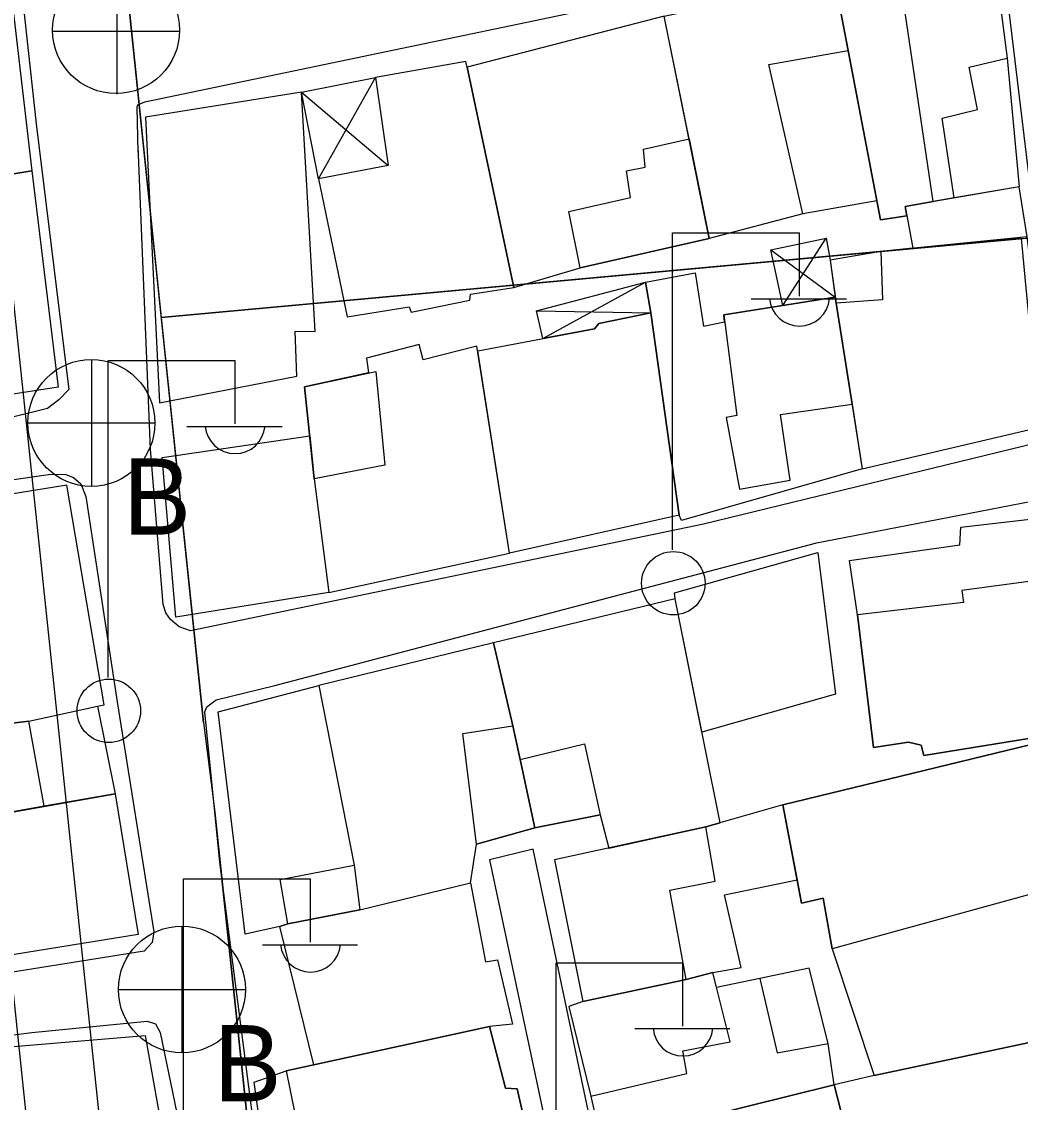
# Model space of a CAD drawing. Extents: x 417997 to 421451, y 4451742 to 4455216.
# Drawn here: x 419821.7 to 419876.8, y 4453562.1 to 4453621.7 of the extents above; entities that cross this region are included whole.
import ezdxf

# ---------------------------------------------------------------- set-up
doc = ezdxf.new("R2010")
doc.units = 0
for name, color, linetype in [('ADAKENARI', 7, 'Continuous'), ('B_Mesken', 7, 'Continuous'), ('B_Sundurma', 7, 'Continuous'), ('B_Teras', 7, 'Continuous'), ('KALDIRIM', 7, 'Continuous'), ('PL_TİCK', 7, 'Continuous'), ('S_Elektrik_Diregi', 7, 'Continuous'), ('S_Rogar_Kapagi', 7, 'Continuous'), ('S_Rogar_Kapagi_Buski', 7, 'Continuous'), ('TR_TİCK', 7, 'Continuous'), ('Yol_Sose', 7, 'Continuous')]:
    doc.layers.add(name, color=color, linetype=linetype)

msp = doc.modelspace()

# ---------------------------------------------------------------- linework, layer by layer
at = {"layer": 'ADAKENARI'}
for p, q in [((419831.705, 4453583.063), (419827.564, 4453622.822)), ((419831.705, 4453583.063), (419827.564, 4453622.822)), ((419829.377, 4453605.415), (419939.48, 4453615.503)), ((419829.377, 4453605.415), (419939.48, 4453615.503)), ((419831.705, 4453583.063), (419832.324, 4453578.113)), ((419831.705, 4453583.063), (419832.324, 4453578.113)), ((419834.986, 4453553.108), (419832.324, 4453578.113)), ((419834.986, 4453553.108), (419832.324, 4453578.113))]:
    msp.add_line(p, q, dxfattribs=at)
at = {"layer": 'B_Mesken'}
for points in [[(419870.003, 4453624.992), (419875.216, 4453625.969), (419876.027, 4453619.709), (419876.688, 4453612.616), (419873.105, 4453612), (419871.945, 4453611.801), (419870.406, 4453611.536), (419870.406, 4453611.536), (419870.499, 4453611.019), (419869.04, 4453610.793), (419866.353, 4453624.862), (419869.914, 4453625.599)], [(419813.612, 4453612.088), (419810.915, 4453623.797), (419820.855, 4453625.355), (419822.236, 4453613.492)], [(419866.51, 4453624.044), (419867.254, 4453620.145), (419868.839, 4453611.847), (419864.76, 4453611.126), (419859.601, 4453609.763), (419857.109, 4453622.038)], [(419848.823, 4453607.066), (419852.479, 4453608.15), (419859.601, 4453609.763), (419858.498, 4453615.257), (419857.109, 4453622.038), (419846.243, 4453619.22)], [(419838.052, 4453613.062), (419839.631, 4453605.437), (419843.049, 4453605.994), (419843.162, 4453605.702), (419846.398, 4453606.361), (419846.433, 4453606.692), (419848.823, 4453607.066), (419846.243, 4453619.22), (419846.169, 4453619.532), (419841.184, 4453618.643), (419841.881, 4453613.784)], [(419828.515, 4453616.451), (419829.277, 4453600.694), (419836.845, 4453602.178), (419836.768, 4453604.661), (419837.858, 4453604.625), (419837.118, 4453617.833)], [(419814.228, 4453609.529), (419813.612, 4453612.088), (419822.236, 4453613.492), (419823.681, 4453601.557), (419819.643, 4453600.938), (419819.768, 4453600.195), (419816.175, 4453599.246), (419815.426, 4453603.318)], [(419869.062, 4453609.046), (419866.275, 4453608.572), (419866.597, 4453606.196), (419867.994, 4453597.28), (419868.029, 4453597.052), (419878.45, 4453599.509), (419877.135, 4453609.852), (419876.688, 4453612.616), (419870.406, 4453611.536), (419870.825, 4453609.222)], [(419859.275, 4453604.935), (419860.444, 4453605.172), (419860.394, 4453605.549), (419866.551, 4453606.536), (419866.597, 4453606.196), (419867.471, 4453600.616), (419868.029, 4453597.052), (419858.059, 4453594.211), (419857.935, 4453594.502), (419856.369, 4453605.658), (419856.082, 4453607.359), (419858.813, 4453607.871)], [(419846.827, 4453603.563), (419853.275, 4453604.778), (419853.505, 4453605.077), (419856.369, 4453605.658), (419857.935, 4453594.502), (419848.576, 4453592.408)], [(419843.606, 4453603.916), (419840.7, 4453603.163), (419840.806, 4453602.349), (419837.274, 4453601.58), (419837.813, 4453596.509), (419838.613, 4453590.242), (419848.576, 4453592.408), (419846.787, 4453603.82), (419843.826, 4453603.073)], [(419838.613, 4453590.242), (419830.185, 4453588.87), (419829.423, 4453597.68), (419837.562, 4453598.87), (419837.813, 4453596.509)], [(419825.868, 4453583.966), (419826.235, 4453584.045), (419824.167, 4453596.165), (419814.252, 4453594.553), (419816.049, 4453582.408), (419822.071, 4453583.146)], [(419867.778, 4453589.012), (419867.329, 4453591.998), (419873.412, 4453592.86), (419873.473, 4453593.839), (419878.406, 4453594.407), (419878.726, 4453591.036), (419879.148, 4453588.146), (419878.021, 4453588.095), (419878.702, 4453582.428), (419871.432, 4453581.235), (419871.29, 4453581.821), (419870.584, 4453581.985), (419868.654, 4453581.677)], [(419857.711, 4453589.89), (419857.685, 4453590.212), (419865.582, 4453592.447), (419866.566, 4453584.62), (419859.195, 4453582.521)], [(419849.981, 4453577.248), (419853.581, 4453577.972), (419854.066, 4453576.137), (419859.405, 4453577.3), (419860.2, 4453577.529), (419857.711, 4453589.89), (419847.691, 4453587.466), (419848.771, 4453582.872), (419849.17, 4453581.015)], [(419848.771, 4453582.872), (419847.691, 4453587.466), (419838.063, 4453585.098), (419840.011, 4453575.201), (419840.334, 4453572.725), (419846.438, 4453574.211), (419846.769, 4453576.347), (419849.981, 4453577.248), (419849.17, 4453581.015)], [(419835.914, 4453571.809), (419833.995, 4453571.39), (419832.511, 4453583.648), (419838.063, 4453585.098), (419840.011, 4453575.201), (419840.334, 4453572.725), (419836.364, 4453571.964), (419835.914, 4453571.809)], [(419825.868, 4453583.966), (419826.825, 4453579.134), (419822.924, 4453578.439), (419816.972, 4453577.379), (419816.54, 4453580.069), (419816.266, 4453580.031), (419816.049, 4453582.408), (419822.071, 4453583.146)], [(419866.37, 4453570.581), (419868.699, 4453563.581), (419878.979, 4453565.777), (419877.645, 4453573.687), (419879.739, 4453574.264), (419878.647, 4453582.164), (419863.665, 4453578.524), (419864.446, 4453574.378), (419864.686, 4453573.103), (419865.886, 4453573.381)], [(419816.972, 4453577.379), (419826.825, 4453579.134), (419828.102, 4453571.371), (419818.192, 4453569.774)], [(419859.79, 4453569.272), (419861.364, 4453569.552), (419860.442, 4453573.565), (419864.446, 4453574.378), (419863.665, 4453578.524), (419859.405, 4453577.3), (419851.059, 4453575.481), (419852.626, 4453567.671), (419858.323, 4453568.877), (419859.79, 4453569.272)], [(419837.795, 4453564.172), (419835.914, 4453571.809), (419836.364, 4453571.964), (419840.334, 4453572.725), (419846.438, 4453574.211), (419847.263, 4453569.86), (419847.917, 4453569.978), (419848.75, 4453566.422), (419847.483, 4453566.287)], [(419853.07, 4453562.447), (419853.591, 4453560.072), (419854.412, 4453560.077), (419866.478, 4453563.068), (419866.149, 4453565.361), (419865.101, 4453569.512), (419862.387, 4453568.944), (419859.999, 4453568.444), (419859.79, 4453569.272), (419859.79, 4453569.272), (419858.323, 4453568.877), (419852.626, 4453567.671), (419851.861, 4453567.404)], [(419837.906, 4453555.794), (419835.59, 4453555.422), (419834.508, 4453563.222), (419836.262, 4453563.838), (419847.483, 4453566.287), (419848.354, 4453562.885), (419849.005, 4453562.861), (419850.042, 4453558.338), (419837.906, 4453555.794)], [(419824.946, 4453552.314), (419821.979, 4453551.932), (419821.714, 4453554.562), (419819.943, 4453554.384), (419819.444, 4453558.43), (419818.787, 4453564.982), (419828.479, 4453565.799), (419830.733, 4453553.215)], [(419868.699, 4453563.581), (419866.478, 4453563.068), (419867.44, 4453559.337), (419868.059, 4453555.711), (419880.866, 4453558.732), (419880.208, 4453562.238), (419881.057, 4453562.444), (419880.366, 4453565.979), (419878.979, 4453565.777)], [(419864.13, 4453554.595), (419856.286, 4453552.674), (419855.193, 4453556.468), (419854.412, 4453560.077), (419866.478, 4453563.068), (419867.44, 4453559.337), (419868.119, 4453555.354)]]:
    msp.add_lwpolyline(points, close=True, dxfattribs=at)
at = {"layer": 'B_Sundurma'}
for p, q in [((419838.052, 4453613.062), (419841.184, 4453618.643)), ((419837.118, 4453617.833), (419841.881, 4453613.784)), ((419863.661, 4453606.073), (419866.043, 4453609.792)), ((419862.998, 4453609.145), (419866.551, 4453606.536)), ((419850.426, 4453604.241), (419856.082, 4453607.359)), ((419850.07, 4453605.78), (419856.369, 4453605.658))]:
    msp.add_line(p, q, dxfattribs=at)
for points in [[(419838.052, 4453613.062), (419837.118, 4453617.833), (419841.184, 4453618.643), (419841.881, 4453613.784)], [(419863.661, 4453606.073), (419862.998, 4453609.145), (419866.043, 4453609.792), (419866.275, 4453608.572), (419866.551, 4453606.536)], [(419850.426, 4453604.241), (419850.07, 4453605.78), (419856.082, 4453607.359), (419856.369, 4453605.658), (419853.505, 4453605.077), (419853.275, 4453604.778)]]:
    msp.add_lwpolyline(points, close=True, dxfattribs=at)
at = {"layer": 'B_Teras'}
for points in [[(419871.945, 4453611.801), (419869.914, 4453625.599), (419866.353, 4453624.862), (419869.04, 4453610.793), (419870.499, 4453611.019), (419870.406, 4453611.536)], [(419868.839, 4453611.847), (419864.76, 4453611.126), (419862.888, 4453619.361), (419867.254, 4453620.145)], [(419873.105, 4453612), (419872.443, 4453616.394), (419874.392, 4453616.873), (419873.935, 4453619.219), (419876.027, 4453619.709), (419876.688, 4453612.616)], [(419858.498, 4453615.257), (419859.601, 4453609.763), (419852.479, 4453608.15), (419851.857, 4453611.249), (419855.26, 4453612.032), (419855.034, 4453613.504), (419856.06, 4453613.707), (419855.964, 4453614.698)], [(419866.597, 4453606.196), (419868.029, 4453597.052), (419878.45, 4453599.509), (419877.135, 4453609.852), (419869.062, 4453609.046), (419869.148, 4453606.375)], [(419860.394, 4453605.549), (419861.119, 4453600), (419860.522, 4453599.889), (419861.257, 4453595.931), (419864.055, 4453596.427), (419863.53, 4453600.052), (419867.471, 4453600.616), (419866.597, 4453606.196), (419866.551, 4453606.536)], [(419841.203, 4453602.436), (419841.702, 4453597.251), (419837.813, 4453596.509), (419837.274, 4453601.58)], [(419867.778, 4453589.012), (419868.654, 4453581.677), (419870.584, 4453581.985), (419871.29, 4453581.821), (419871.432, 4453581.235), (419878.702, 4453582.428), (419878.021, 4453588.095), (419879.148, 4453588.146), (419878.726, 4453591.036), (419873.535, 4453590.35), (419873.624, 4453589.68)], [(419816.049, 4453582.408), (419816.266, 4453580.031), (419816.54, 4453580.069), (419816.972, 4453577.379), (419822.924, 4453578.439), (419822.071, 4453583.146)], [(419845.999, 4453582.451), (419848.771, 4453582.872), (419849.981, 4453577.248), (419846.769, 4453576.347)], [(419866.37, 4453570.581), (419865.886, 4453573.381), (419864.686, 4453573.103), (419863.665, 4453578.524), (419878.647, 4453582.164), (419879.739, 4453574.264)], [(419849.17, 4453581.015), (419852.712, 4453581.88), (419853.581, 4453577.972), (419849.981, 4453577.248)], [(419852.626, 4453567.671), (419858.323, 4453568.877), (419857.431, 4453573.806), (419859.917, 4453574.315), (419859.405, 4453577.3), (419851.059, 4453575.481)], [(419836.364, 4453571.964), (419835.93, 4453574.408), (419840.011, 4453575.201), (419840.334, 4453572.725)], [(419852.626, 4453567.671), (419851.861, 4453567.404), (419853.07, 4453562.447), (419858.357, 4453563.701), (419858.145, 4453564.946), (419860.758, 4453565.439), (419859.79, 4453569.272), (419858.323, 4453568.877)], [(419862.387, 4453568.944), (419863.344, 4453564.847), (419866.149, 4453565.361), (419865.101, 4453569.512)], [(419850.042, 4453558.338), (419849.005, 4453562.861), (419848.354, 4453562.885), (419847.483, 4453566.287), (419836.262, 4453563.838), (419837.906, 4453555.794)], [(419824.946, 4453552.314), (419823.622, 4453558.939), (419819.444, 4453558.43), (419818.787, 4453564.982), (419828.479, 4453565.799), (419830.733, 4453553.215)], [(419854.412, 4453560.077), (419855.193, 4453556.468), (419860.053, 4453557.548), (419860.745, 4453554.434), (419863.952, 4453555.349), (419864.13, 4453554.595), (419868.119, 4453555.354), (419867.44, 4453559.337), (419866.478, 4453563.068)]]:
    msp.add_lwpolyline(points, close=True, dxfattribs=at)
at = {"layer": 'KALDIRIM'}
for p, q in [((419814.834, 4453628.69), (419829.32, 4453491.112)), ((419814.834, 4453628.69), (419829.32, 4453491.112)), ((419818.808, 4453629.147), (419833.342, 4453491.119)), ((419818.808, 4453629.147), (419833.342, 4453491.119))]:
    msp.add_line(p, q, dxfattribs=at)
at = {"layer": 'PL_TİCK'}
for points in [[(419876.826, 4453609.763), (419914.933, 4453613.254), (419939.48, 4453615.503), (419936.236, 4453693.295), (419830.901, 4453685.861), (419821.985, 4453675.214), (419827.564, 4453622.822), (419829.377, 4453605.415), (419876.826, 4453609.763)], [(419876.826, 4453609.763), (419914.933, 4453613.254), (419939.48, 4453615.503), (419936.236, 4453693.295), (419830.901, 4453685.861), (419821.985, 4453675.214), (419827.564, 4453622.822), (419829.377, 4453605.415), (419876.826, 4453609.763)], [(419919.263, 4453509.404), (419886.43, 4453508.247), (419881.733, 4453557.895), (419876.826, 4453609.763), (419829.377, 4453605.415), (419831.705, 4453583.063), (419832.324, 4453578.113), (419834.986, 4453553.108), (419836.792, 4453536.147), (419839.037, 4453515.07), (419840.838, 4453498.148), (419841.492, 4453492.013), (419842.204, 4453470.497), (419842.802, 4453452.417), (419843.81, 4453421.983), (419848.972, 4453417.162), (419886.393, 4453418.48), (419903.395, 4453419.079), (419942.109, 4453420.444), (419938.371, 4453510.078), (419919.263, 4453509.404)], [(419919.263, 4453509.404), (419886.43, 4453508.247), (419881.733, 4453557.895), (419876.826, 4453609.763), (419829.377, 4453605.415), (419831.705, 4453583.063), (419832.324, 4453578.113), (419834.986, 4453553.108), (419836.792, 4453536.147), (419839.037, 4453515.07), (419840.838, 4453498.148), (419841.492, 4453492.013), (419842.204, 4453470.497), (419842.802, 4453452.417), (419843.81, 4453421.983), (419848.972, 4453417.162), (419886.393, 4453418.48), (419903.395, 4453419.079), (419942.109, 4453420.444), (419938.371, 4453510.078), (419919.263, 4453509.404)]]:
    msp.add_lwpolyline(points, dxfattribs=at)
at = {"layer": 'S_Elektrik_Diregi'}
for p, q in [((419857.578, 4453592.581), (419857.578, 4453610.082)), ((419857.578, 4453610.082), (419864.578, 4453610.082)), ((419864.578, 4453606.581), (419864.578, 4453610.082)), ((419861.918, 4453606.441), (419867.168, 4453606.441)), ((419826.445, 4453585.542), (419826.445, 4453603.042)), ((419826.445, 4453603.042), (419833.445, 4453603.042)), ((419833.445, 4453599.542), (419833.445, 4453603.042)), ((419830.785, 4453599.402), (419836.035, 4453599.402)), ((419830.61, 4453556.943), (419830.61, 4453574.443)), ((419830.61, 4453574.443), (419837.61, 4453574.443)), ((419837.61, 4453570.943), (419837.61, 4453574.443)), ((419834.95, 4453570.803), (419840.2, 4453570.803)), ((419851.148, 4453552.313), (419851.148, 4453569.813)), ((419851.148, 4453569.813), (419858.148, 4453569.813)), ((419858.148, 4453566.313), (419858.148, 4453569.813)), ((419855.488, 4453566.173), (419860.738, 4453566.173))]:
    msp.add_line(p, q, dxfattribs=at)
for centre in [(419857.614, 4453590.746), (419826.481, 4453583.707)]:
    msp.add_circle(centre, 1.75, dxfattribs=at)
for centre in [(419864.579, 4453606.594), (419833.446, 4453599.555), (419837.611, 4453570.956), (419858.148, 4453566.326)]:
    msp.add_arc(centre, 1.658, 184.83843, 355.14641, dxfattribs=at)
at = {"layer": 'S_Rogar_Kapagi'}
for p, q in [((419826.936, 4453617.73), (419826.936, 4453624.73)), ((419823.366, 4453621.195), (419830.366, 4453621.195))]:
    msp.add_line(p, q, dxfattribs=at)
msp.add_circle((419826.883, 4453621.259), 3.5, dxfattribs=at)
at = {"layer": 'S_Rogar_Kapagi_Buski'}
for p, q in [((419825.523, 4453603.092), (419825.523, 4453596.092)), ((419822.023, 4453599.592), (419829.023, 4453599.592)), ((419830.513, 4453571.833), (419830.513, 4453564.833)), ((419827.013, 4453568.333), (419834.013, 4453568.333))]:
    msp.add_line(p, q, dxfattribs=at)
for centre in [(419825.523, 4453599.592), (419830.513, 4453568.333)]:
    msp.add_circle(centre, 3.5, dxfattribs=at)
at = {"layer": 'TR_TİCK'}
for points in [[(419830.901, 4453685.861), (419821.985, 4453675.214), (419827.564, 4453622.822), (419829.377, 4453605.415), (419876.826, 4453609.763), (419914.933, 4453613.254), (419939.48, 4453615.503), (419936.236, 4453693.295), (419830.901, 4453685.861)], [(419830.901, 4453685.861), (419821.985, 4453675.214), (419827.564, 4453622.822), (419829.377, 4453605.415), (419876.826, 4453609.763), (419914.933, 4453613.254), (419939.48, 4453615.503), (419936.236, 4453693.295), (419830.901, 4453685.861)], [(419881.733, 4453557.895), (419876.826, 4453609.763), (419829.377, 4453605.415), (419831.705, 4453583.063), (419832.324, 4453578.113), (419834.986, 4453553.108), (419836.792, 4453536.147), (419839.037, 4453515.07), (419840.838, 4453498.148), (419841.492, 4453492.013), (419842.204, 4453470.497), (419842.802, 4453452.417), (419843.81, 4453421.983), (419848.972, 4453417.162), (419886.393, 4453418.48), (419903.395, 4453419.079), (419942.109, 4453420.444), (419938.371, 4453510.078), (419919.263, 4453509.404), (419886.43, 4453508.247), (419881.733, 4453557.895)], [(419881.733, 4453557.895), (419876.826, 4453609.763), (419829.377, 4453605.415), (419831.705, 4453583.063), (419832.324, 4453578.113), (419834.986, 4453553.108), (419836.792, 4453536.147), (419839.037, 4453515.07), (419840.838, 4453498.148), (419841.492, 4453492.013), (419842.204, 4453470.497), (419842.802, 4453452.417), (419843.81, 4453421.983), (419848.972, 4453417.162), (419886.393, 4453418.48), (419903.395, 4453419.079), (419942.109, 4453420.444), (419938.371, 4453510.078), (419919.263, 4453509.404), (419886.43, 4453508.247), (419881.733, 4453557.895)]]:
    msp.add_lwpolyline(points, dxfattribs=at)
at = {"layer": 'Yol_Sose'}
for points in [[(419804.028, 4453624.383), (419820.521, 4453626.621), (419821.062, 4453626.44), (419821.385, 4453626.062), (419822.475, 4453616.087), (419824.278, 4453601.435), (419823.733, 4453600.863), (419823.104, 4453600.379), (419817.531, 4453599.011), (419802.342, 4453596.348), (419782.018, 4453594.586), (419766.945, 4453593.195), (419766.651, 4453593.592), (419764.598, 4453605.934), (419762.664, 4453618.219), (419762.777, 4453618.574), (419762.986, 4453618.82), (419785.05, 4453621.913)], [(419828.106, 4453614.534), (419828.052, 4453617.002), (419828.075, 4453617.131), (419828.462, 4453617.295), (419865.848, 4453625.125), (419874.807, 4453626.688), (419875.363, 4453626.533), (419875.648, 4453626.302), (419876.812, 4453616.52), (419878.869, 4453599.441), (419878.802, 4453598.974), (419878.315, 4453598.645), (419859.274, 4453594.014)], [(419859.274, 4453594.014), (419830.989, 4453588.122), (419830.355, 4453588.337), (419829.891, 4453588.738), (419829.623, 4453589.106), (419829.484, 4453589.574), (419828.789, 4453598.139), (419828.099, 4453614.84)], [(419768.204, 4453580.839), (419767.293, 4453588.775), (419767.413, 4453589.02), (419767.93, 4453589.272), (419790.715, 4453592.126), (419806.148, 4453594.296), (419823.284, 4453596.765), (419824.117, 4453596.749), (419824.537, 4453596.583), (419824.943, 4453596.226), (419825.208, 4453595.524), (419826.944, 4453584.21), (419828.959, 4453571.509), (419828.878, 4453570.932), (419828.428, 4453570.457), (419815.742, 4453568.434), (419790.723, 4453564.652), (419771.132, 4453562.686), (419770.8, 4453562.922), (419770.556, 4453563.246), (419769.78, 4453569.393)], [(419865.419, 4453592.954), (419877.952, 4453595.38)], [(419835.638, 4453585.107), (419865.455, 4453592.961)], [(419881.224, 4453558), (419866.908, 4453554.677), (419856.249, 4453552.182), (419855.8, 4453552.309), (419855.232, 4453553.279), (419853.069, 4453560.955), (419849.887, 4453576.084), (419847.482, 4453575.484), (419850.897, 4453559.387), (419852.542, 4453551.432), (419852.416, 4453550.894), (419852.098, 4453550.546), (419851.481, 4453550.315), (419838.737, 4453547.793), (419837.442, 4453548.136), (419836.849, 4453548.833), (419836.172, 4453550.495), (419834.925, 4453557.41), (419832.609, 4453575.36), (419831.773, 4453583.649), (419831.881, 4453583.936), (419832.406, 4453584.31), (419835.638, 4453585.107)], [(419800.025, 4453563.113), (419822.244, 4453565.968), (419828.606, 4453566.592), (419829.061, 4453566.445), (419829.315, 4453565.962), (419831.716, 4453554.296), (419831.419, 4453546.013), (419831.11, 4453540.298), (419830.731, 4453539.954), (419830.152, 4453539.898), (419796.461, 4453535.818), (419774.708, 4453533.266), (419774.278, 4453533.378), (419774.04, 4453533.791), (419772.641, 4453547.667), (419771.115, 4453559.136), (419771.38, 4453559.412), (419771.939, 4453559.586), (419783.491, 4453560.887)]]:
    msp.add_lwpolyline(points, dxfattribs=at)

# ---------------------------------------------------------------- texts
at = {"layer": 'S_Rogar_Kapagi_Buski'}
for p in [(419827.27, 4453593.428), (419832.26, 4453562.169)]:
    msp.add_text('B', height=4.2, dxfattribs=at).set_placement(p)

doc.saveas('drawing.dxf')
